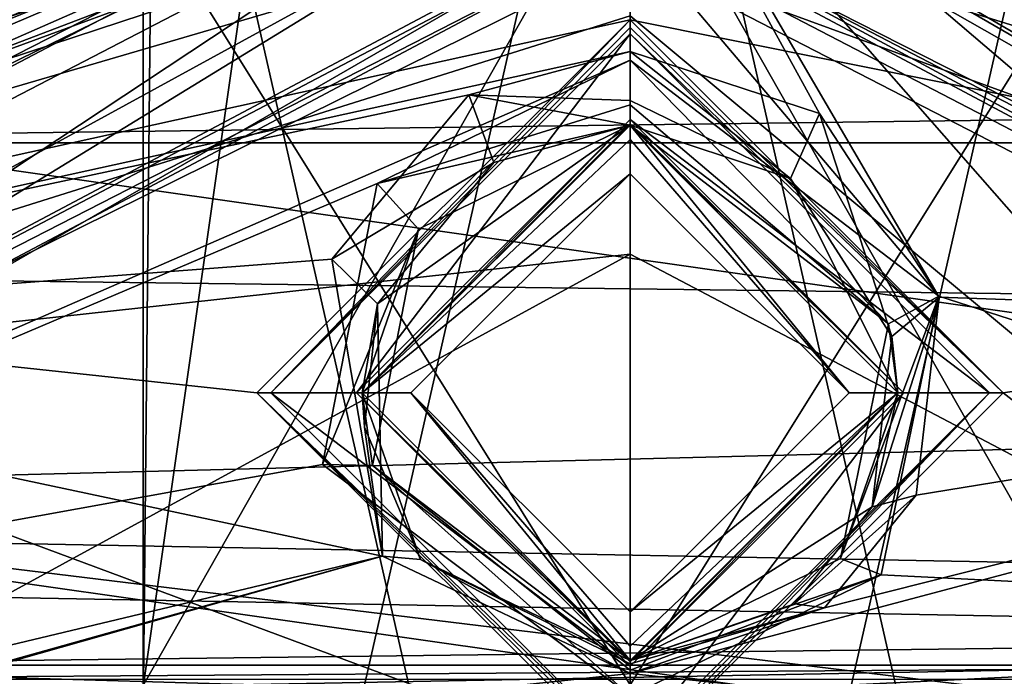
# Model space of a CAD drawing. Extents: x -200 to 200, y -703 to 625.
# Tile 554 of 656: x -103.13 to -98.08, y 540.79 to 544.17. Entities that reach past the tile are written whole.
import ezdxf

# ---------------------------------------------------------------- set-up
doc = ezdxf.new("R2010")
doc.units = 0
doc.header["$LTSCALE"] = 159.143519
for name, color, linetype in [('1703', 7, 'CONTINUOUS'), ('1704', 7, 'CONTINUOUS'), ('1705', 7, 'CONTINUOUS'), ('1706', 7, 'CONTINUOUS'), ('1707', 7, 'CONTINUOUS'), ('1708', 7, 'CONTINUOUS'), ('328', 7, 'CONTINUOUS'), ('332', 7, 'CONTINUOUS'), ('3486', 7, 'CONTINUOUS'), ('3487', 7, 'CONTINUOUS'), ('3488', 7, 'CONTINUOUS'), ('3502', 7, 'CONTINUOUS'), ('3503', 7, 'CONTINUOUS'), ('3505', 7, 'CONTINUOUS'), ('3542', 7, 'CONTINUOUS'), ('3543', 7, 'CONTINUOUS'), ('3672', 7, 'CONTINUOUS'), ('3695', 7, 'CONTINUOUS'), ('3696', 7, 'CONTINUOUS'), ('4240', 7, 'CONTINUOUS'), ('4242', 7, 'CONTINUOUS'), ('4243', 7, 'CONTINUOUS'), ('4245', 7, 'CONTINUOUS'), ('4256', 7, 'CONTINUOUS'), ('4257', 7, 'CONTINUOUS'), ('4260', 7, 'CONTINUOUS'), ('4261', 7, 'CONTINUOUS'), ('4264', 7, 'CONTINUOUS'), ('4265', 7, 'CONTINUOUS'), ('4270', 7, 'CONTINUOUS'), ('4271', 7, 'CONTINUOUS'), ('4272', 7, 'CONTINUOUS'), ('4273', 7, 'CONTINUOUS'), ('4274', 7, 'CONTINUOUS'), ('4275', 7, 'CONTINUOUS'), ('4276', 7, 'CONTINUOUS'), ('4277', 7, 'CONTINUOUS'), ('4505', 7, 'CONTINUOUS'), ('4506', 7, 'CONTINUOUS'), ('4507', 7, 'CONTINUOUS'), ('4508', 7, 'CONTINUOUS'), ('4509', 7, 'CONTINUOUS'), ('4510', 7, 'CONTINUOUS'), ('4511', 7, 'CONTINUOUS'), ('4515', 7, 'CONTINUOUS'), ('4516', 7, 'CONTINUOUS'), ('4517', 7, 'CONTINUOUS'), ('4520', 7, 'CONTINUOUS'), ('4521', 7, 'CONTINUOUS'), ('4524', 7, 'CONTINUOUS'), ('4525', 7, 'CONTINUOUS'), ('4526', 7, 'CONTINUOUS'), ('4527', 7, 'CONTINUOUS'), ('4528', 7, 'CONTINUOUS'), ('4529', 7, 'CONTINUOUS'), ('4530', 7, 'CONTINUOUS'), ('4531', 7, 'CONTINUOUS'), ('740', 7, 'CONTINUOUS'), ('821', 7, 'CONTINUOUS'), ('822', 7, 'CONTINUOUS'), ('825', 7, 'CONTINUOUS'), ('826', 7, 'CONTINUOUS'), ('843', 7, 'CONTINUOUS'), ('844', 7, 'CONTINUOUS')]:
    doc.layers.add(name, color=color, linetype=linetype)

msp = doc.modelspace()

# ---------------------------------------------------------------- linework, layer by layer
at = {"layer": '1703', "color": 7, "linetype": 'CONTINUOUS'}
for points in [[(-107.0573, 541.9947, 15.65), (-100, 545.6, 15.65), (-106.9812, 541.9296, 15.75), (-107.0573, 541.9947, 15.65)], [(-100, 545.6, 15.65), (-103.0574, 544.8713, 15.75), (-106.9812, 541.9296, 15.75), (-100, 545.6, 15.65)]]:
    msp.add_3dface(points, dxfattribs=at)
at = {"layer": '1704', "color": 7, "linetype": 'CONTINUOUS'}
for points in [[(-96.0094, 540.8619, 68.45), (-100, 542.9634, 68.45), (-104.1233, 540.7108, 68.45), (-96.0094, 540.8619, 68.45)], [(-94.4132, 538.5471, 68.45), (-96.0094, 540.8619, 68.45), (-104.1233, 540.7108, 68.45), (-94.4132, 538.5471, 68.45)]]:
    msp.add_3dface(points, dxfattribs=at)
at = {"layer": '1705', "color": 7, "linetype": 'CONTINUOUS'}
for points in [[(-100, 547.8583, 68.65), (-107.8925, 543.8342, 68.65), (-100, 546.6336, 68.625), (-100, 547.8583, 68.65)], [(-107.8925, 543.8342, 68.65), (-100, 545.4109, 68.55), (-100, 546.6336, 68.625), (-107.8925, 543.8342, 68.65)], [(-100, 545.4109, 68.55), (-107.8925, 543.8342, 68.65), (-105.9789, 542.3068, 68.55), (-100, 545.4109, 68.55)]]:
    msp.add_3dface(points, dxfattribs=at)
at = {"layer": '1706', "color": 7, "linetype": 'CONTINUOUS'}
for points in [[(-100, 547.8583, 68.65), (-100, 546.6336, 68.625), (-94.1878, 542.4966, 68.55), (-100, 547.8583, 68.65)], [(-92.1374, 543.8692, 68.65), (-100, 547.8583, 68.65), (-94.1878, 542.4966, 68.55), (-92.1374, 543.8692, 68.65)], [(-100, 546.6336, 68.625), (-100, 545.4109, 68.55), (-94.1878, 542.4966, 68.55), (-100, 546.6336, 68.625)]]:
    msp.add_3dface(points, dxfattribs=at)
at = {"layer": '1707', "color": 7, "linetype": 'CONTINUOUS'}
for points in [[(-100, 545.4109, 68.55), (-105.9789, 542.3068, 68.55), (-100, 544.1882, 68.475), (-100, 545.4109, 68.55)], [(-105.9789, 542.3068, 68.55), (-100, 542.9634, 68.45), (-100, 544.1882, 68.475), (-105.9789, 542.3068, 68.55)], [(-104.1233, 540.7108, 68.45), (-100, 542.9634, 68.45), (-105.9789, 542.3068, 68.55), (-104.1233, 540.7108, 68.45)]]:
    msp.add_3dface(points, dxfattribs=at)
at = {"layer": '1708', "color": 7, "linetype": 'CONTINUOUS'}
for points in [[(-100, 545.4109, 68.55), (-96.0094, 540.8619, 68.45), (-94.1878, 542.4966, 68.55), (-100, 545.4109, 68.55)], [(-96.0094, 540.8619, 68.45), (-100, 545.4109, 68.55), (-100, 544.1882, 68.475), (-96.0094, 540.8619, 68.45)], [(-100, 542.9634, 68.45), (-96.0094, 540.8619, 68.45), (-100, 544.1882, 68.475), (-100, 542.9634, 68.45)]]:
    msp.add_3dface(points, dxfattribs=at)
at = {"layer": '328', "color": 7, "linetype": 'CONTINUOUS'}
for points in [[(-100, 535.75, 46.15), (-97.5, 546.75, 48.65), (-97.5, 535.75, 48.65), (-100, 535.75, 46.15)], [(-97.5, 546.75, 48.65), (-100, 546.75, 51.15), (-97.5, 535.75, 48.65), (-97.5, 546.75, 48.65)], [(-100, 546.75, 46.15), (-97.5, 546.75, 48.65), (-100, 535.75, 46.15), (-100, 546.75, 46.15)], [(-97.5, 535.75, 48.65), (-100, 546.75, 51.15), (-100, 535.75, 51.15), (-97.5, 535.75, 48.65)]]:
    msp.add_3dface(points, dxfattribs=at)
at = {"layer": '332', "color": 7, "linetype": 'CONTINUOUS'}
for points in [[(-100, 535.75, 51.15), (-100, 546.75, 51.15), (-102.5, 546.75, 48.65), (-100, 535.75, 51.15)], [(-100, 546.75, 46.15), (-100, 535.75, 46.15), (-102.5, 535.75, 48.65), (-100, 546.75, 46.15)], [(-102.5, 546.75, 48.65), (-100, 546.75, 46.15), (-102.5, 535.75, 48.65), (-102.5, 546.75, 48.65)], [(-100, 535.75, 51.15), (-102.5, 546.75, 48.65), (-102.5, 535.75, 48.65), (-100, 535.75, 51.15)]]:
    msp.add_3dface(points, dxfattribs=at)
at = {"layer": '3486', "color": 7, "linetype": 'CONTINUOUS'}
for points in [[(-100, 545.15, 58.15), (-107.0839, 541.2706, 58.15), (-92.7065, 541.0031, 58.15), (-100, 545.15, 58.15)], [(-107.0839, 541.2706, 58.15), (-105.1, 540.85, 58.15), (-92.7065, 541.0031, 58.15), (-107.0839, 541.2706, 58.15)], [(-105.1, 540.85, 58.15), (-94.9, 540.85, 58.15), (-92.7065, 541.0031, 58.15), (-105.1, 540.85, 58.15)]]:
    msp.add_3dface(points, dxfattribs=at)
at = {"layer": '3487', "color": 7, "linetype": 'CONTINUOUS'}
msp.add_3dface([(-100, 545.25, 11.2932), (-96.2098, 544.2443, 58.05), (-95.487, 543.806, 10.3735), (-100, 545.25, 11.2932)], dxfattribs=at)
at = {"layer": '3488', "color": 7, "linetype": 'CONTINUOUS'}
for points in [[(-100, 545.25, 46.05), (-100, 545.25, 11.2932), (-104.6956, 543.6811, 10.2868), (-100, 545.25, 46.05)], [(-100, 545.25, 46.05), (-104.6956, 543.6811, 10.2868), (-102.5906, 544.7874, 48.1793), (-100, 545.25, 46.05)], [(-104.6956, 543.6811, 10.2868), (-103.7783, 544.2507, 58.05), (-102.5906, 544.7874, 48.1793), (-104.6956, 543.6811, 10.2868)]]:
    msp.add_3dface(points, dxfattribs=at)
at = {"layer": '3502', "color": 7, "linetype": 'CONTINUOUS'}
for points in [[(-100, 545.15, 51.15), (-102.4998, 540.75, 48.65), (-101.9099, 544.8757, 50.2631), (-100, 545.15, 51.15)], [(-100, 540.75, 51.15), (-102.4998, 540.75, 48.65), (-100, 545.15, 51.15), (-100, 540.75, 51.15)], [(-102.4591, 544.693, 48.1994), (-100, 540.75, 46.15), (-100, 545.15, 46.15), (-102.4591, 544.693, 48.1994)], [(-101.9099, 544.8757, 50.2631), (-102.4998, 540.75, 48.65), (-102.4591, 544.693, 48.1994), (-101.9099, 544.8757, 50.2631)], [(-102.4998, 540.75, 48.65), (-100, 540.75, 46.15), (-102.4591, 544.693, 48.1994), (-102.4998, 540.75, 48.65)]]:
    msp.add_3dface(points, dxfattribs=at)
at = {"layer": '3503', "color": 7, "linetype": 'CONTINUOUS'}
for points in [[(-100, 545.15, 46.15), (-97.5002, 540.75, 48.65), (-98.1022, 544.8792, 47.0227), (-100, 545.15, 46.15)], [(-100, 540.75, 51.15), (-100, 545.15, 51.15), (-97.5377, 544.6918, 49.0824), (-100, 540.75, 51.15)], [(-100, 545.15, 46.15), (-100, 540.75, 46.15), (-97.5002, 540.75, 48.65), (-100, 545.15, 46.15)], [(-98.1022, 544.8792, 47.0227), (-97.5002, 540.75, 48.65), (-97.5377, 544.6918, 49.0824), (-98.1022, 544.8792, 47.0227)], [(-97.5002, 540.75, 48.65), (-100, 540.75, 51.15), (-97.5377, 544.6918, 49.0824), (-97.5002, 540.75, 48.65)]]:
    msp.add_3dface(points, dxfattribs=at)
at = {"layer": '3505', "color": 7, "linetype": 'CONTINUOUS'}
for points in [[(-100, 545.0179, 10.871), (-95.7647, 543.6824, 9.9677), (-104.4044, 543.5688, 9.8856), (-100, 545.0179, 10.871)], [(-95.7647, 543.6824, 9.9677), (-93.8539, 542.0668, 8.7108), (-104.4044, 543.5688, 9.8856), (-95.7647, 543.6824, 9.9677)], [(-104.4044, 543.5688, 9.8856), (-93.8539, 542.0668, 8.7108), (-106.4409, 541.7444, 8.4358), (-104.4044, 543.5688, 9.8856)], [(-93.8539, 542.0668, 8.7108), (-92.2564, 540.0153, 6.8018), (-106.4409, 541.7444, 8.4358), (-93.8539, 542.0668, 8.7108)], [(-106.4409, 541.7444, 8.4358), (-92.2564, 540.0153, 6.8018), (-94.2916, 540.0153, 6.8018), (-106.4409, 541.7444, 8.4358)], [(-105.7084, 540.0153, 6.8018), (-106.4409, 541.7444, 8.4358), (-94.2916, 540.0153, 6.8018), (-105.7084, 540.0153, 6.8018)]]:
    msp.add_3dface(points, dxfattribs=at)
at = {"layer": '3542', "color": 7, "linetype": 'CONTINUOUS'}
for points in [[(-104.6956, 543.6811, 10.2868), (-100, 545.25, 11.2932), (-104.4044, 543.5688, 9.8856), (-104.6956, 543.6811, 10.2868)], [(-104.4044, 543.5688, 9.8856), (-100, 545.25, 11.2932), (-100, 545.1881, 11.0523), (-104.4044, 543.5688, 9.8856)], [(-100, 545.0179, 10.871), (-104.4044, 543.5688, 9.8856), (-100, 545.1881, 11.0523), (-100, 545.0179, 10.871)]]:
    msp.add_3dface(points, dxfattribs=at)
at = {"layer": '3543', "color": 7, "linetype": 'CONTINUOUS'}
for points in [[(-100, 545.25, 11.2932), (-95.487, 543.806, 10.3735), (-100, 545.1881, 11.0523), (-100, 545.25, 11.2932)], [(-95.487, 543.806, 10.3735), (-100, 545.0179, 10.871), (-100, 545.1881, 11.0523), (-95.487, 543.806, 10.3735)], [(-95.487, 543.806, 10.3735), (-95.7647, 543.6824, 9.9677), (-100, 545.0179, 10.871), (-95.487, 543.806, 10.3735)]]:
    msp.add_3dface(points, dxfattribs=at)
at = {"layer": '3672', "color": 7, "linetype": 'CONTINUOUS'}
for points in [[(-94.9, 540.85, 58.15), (-105.1, 540.85, 58.15), (-105.0293, 540.7793, 58.1207), (-94.9, 540.85, 58.15)], [(-94.9707, 540.7793, 58.1207), (-94.9, 540.85, 58.15), (-105.0293, 540.7793, 58.1207), (-94.9707, 540.7793, 58.1207)]]:
    msp.add_3dface(points, dxfattribs=at)
at = {"layer": '3695', "color": 7, "linetype": 'CONTINUOUS'}
msp.add_3dface([(-107.0839, 541.2706, 58.15), (-100, 545.15, 58.15), (-103.7783, 544.2507, 58.05), (-107.0839, 541.2706, 58.15)], dxfattribs=at)
at = {"layer": '3696', "color": 7, "linetype": 'CONTINUOUS'}
for points in [[(-92.7065, 541.0031, 58.15), (-100, 545.25, 58.05), (-100, 545.2207, 58.1207), (-92.7065, 541.0031, 58.15)], [(-92.7065, 541.0031, 58.15), (-96.2098, 544.2443, 58.05), (-100, 545.25, 58.05), (-92.7065, 541.0031, 58.15)], [(-100, 545.15, 58.15), (-92.7065, 541.0031, 58.15), (-100, 545.2207, 58.1207), (-100, 545.15, 58.15)]]:
    msp.add_3dface(points, dxfattribs=at)
at = {"layer": '4240', "color": 7, "linetype": 'CONTINUOUS'}
for points in [[(-106.4706, 542.7402, -13.35), (-100, 545.5, -13.35), (-100, 544.1664, -13.35), (-106.4706, 542.7402, -13.35)], [(-100, 545.5, -13.35), (-93.7107, 542.9052, -13.35), (-100, 544.1664, -13.35), (-100, 545.5, -13.35)], [(-106.4706, 542.7402, -13.35), (-100, 544.1664, -13.35), (-101.9164, 542.2504, -13.35), (-106.4706, 542.7402, -13.35)], [(-100, 544.1664, -13.35), (-93.7107, 542.9052, -13.35), (-98.0836, 542.2496, -13.35), (-100, 544.1664, -13.35)], [(-93.7107, 542.9052, -13.35), (-88.9558, 535.1372, -13.35), (-98.0836, 542.2496, -13.35), (-93.7107, 542.9052, -13.35)], [(-110.922, 535.5058, -13.35), (-106.4706, 542.7402, -13.35), (-100, 540.3336, -13.35), (-110.922, 535.5058, -13.35)], [(-100, 540.3336, -13.35), (-106.4706, 542.7402, -13.35), (-101.9164, 542.2504, -13.35), (-100, 540.3336, -13.35)], [(-98.0836, 542.2496, -13.35), (-88.9558, 535.1372, -13.35), (-100, 540.3336, -13.35), (-98.0836, 542.2496, -13.35)]]:
    msp.add_3dface(points, dxfattribs=at)
at = {"layer": '4242', "color": 7, "linetype": 'CONTINUOUS'}
for points in [[(-100, 545.75, -10.9212), (-106.6406, 542.9235, -13.1), (-106.9086, 542.6677, -9.1444), (-100, 545.75, -10.9212)], [(-100, 545.75, -13.1), (-106.6406, 542.9235, -13.1), (-100, 545.75, -10.9212), (-100, 545.75, -13.1)]]:
    msp.add_3dface(points, dxfattribs=at)
at = {"layer": '4243', "color": 7, "linetype": 'CONTINUOUS'}
for points in [[(-93.5442, 543.0917, -13.1), (-100, 545.75, -13.1), (-93.1234, 542.699, -9.1675), (-93.5442, 543.0917, -13.1)], [(-100, 545.75, -13.1), (-100, 545.75, -10.9212), (-93.1234, 542.699, -9.1675), (-100, 545.75, -13.1)]]:
    msp.add_3dface(points, dxfattribs=at)
at = {"layer": '4245', "color": 7, "linetype": 'CONTINUOUS'}
for points in [[(-100, 545.4597, -10.4673), (-106.6276, 542.5491, -8.6967), (-100, 544.0041, -9.6953), (-100, 545.4597, -10.4673)], [(-99.0268, 543.6857, -9.4978), (-100, 545.4597, -10.4673), (-100, 544.0041, -9.6953), (-99.0268, 543.6857, -9.4978)], [(-98.4114, 542.7423, -8.8442), (-100, 545.4597, -10.4673), (-99.0268, 543.6857, -9.4978), (-98.4114, 542.7423, -8.8442)], [(-93.3872, 542.5633, -8.7077), (-100, 545.4597, -10.4673), (-98.4114, 542.7423, -8.8442), (-93.3872, 542.5633, -8.7077)], [(-100, 544.0041, -9.6953), (-106.6276, 542.5491, -8.6967), (-100.8275, 543.7814, -9.5583), (-100, 544.0041, -9.6953)], [(-100.8275, 543.7814, -9.5583), (-106.6276, 542.5491, -8.6967), (-101.5324, 542.9376, -8.9885), (-100.8275, 543.7814, -9.5583)], [(-101.5324, 542.9376, -8.9885), (-106.6276, 542.5491, -8.6967), (-101.2713, 541.4105, -7.7171), (-101.5324, 542.9376, -8.9885)], [(-98.5301, 541.7243, -8.0073), (-93.3872, 542.5633, -8.7077), (-98.4114, 542.7423, -8.8442), (-98.5301, 541.7243, -8.0073)], [(-100, 540.8074, -7.1096), (-93.3872, 542.5633, -8.7077), (-99.0015, 541.1447, -7.4579), (-100, 540.8074, -7.1096)], [(-94.5479, 540.2257, -6.4516), (-93.3872, 542.5633, -8.7077), (-100, 540.8074, -7.1096), (-94.5479, 540.2257, -6.4516)], [(-99.0015, 541.1447, -7.4579), (-93.3872, 542.5633, -8.7077), (-98.5301, 541.7243, -8.0073), (-99.0015, 541.1447, -7.4579)], [(-106.6276, 542.5491, -8.6967), (-108.9874, 539.5661, -5.5994), (-101.2713, 541.4105, -7.7171), (-106.6276, 542.5491, -8.6967)], [(-108.9874, 539.5661, -5.5994), (-105.5688, 540.2058, -6.4277), (-101.2713, 541.4105, -7.7171), (-108.9874, 539.5661, -5.5994)], [(-105.5688, 540.2058, -6.4277), (-105.4521, 540.2257, -6.4516), (-101.2713, 541.4105, -7.7171), (-105.5688, 540.2058, -6.4277)], [(-105.4521, 540.2257, -6.4516), (-100, 540.8074, -7.1096), (-101.2713, 541.4105, -7.7171), (-105.4521, 540.2257, -6.4516)], [(-105.4521, 540.2257, -6.4516), (-94.5479, 540.2257, -6.4516), (-100, 540.8074, -7.1096), (-105.4521, 540.2257, -6.4516)]]:
    msp.add_3dface(points, dxfattribs=at)
at = {"layer": '4256', "color": 7, "linetype": 'CONTINUOUS'}
for points in [[(-99.1765, 543.3511, -9.7086), (-100, 543.625, -9.9094), (-98.625, 542.25, -12.8086), (-99.1765, 543.3511, -9.7086)], [(-100, 543.625, -9.9094), (-100, 543.625, -12.8086), (-98.625, 542.25, -12.8086), (-100, 543.625, -9.9094)], [(-98.6558, 542.5395, -9.0441), (-99.1765, 543.3511, -9.7086), (-98.625, 542.25, -12.8086), (-98.6558, 542.5395, -9.0441)], [(-98.7562, 541.6638, -8.1932), (-98.6558, 542.5395, -9.0441), (-98.625, 542.25, -12.8086), (-98.7562, 541.6638, -8.1932)], [(-100, 540.875, -12.8086), (-98.7562, 541.6638, -8.1932), (-98.625, 542.25, -12.8086), (-100, 540.875, -12.8086)], [(-99.1551, 541.1652, -7.6347), (-98.7562, 541.6638, -8.1932), (-100, 540.875, -12.8086), (-99.1551, 541.1652, -7.6347)], [(-100, 540.875, -7.2806), (-99.1551, 541.1652, -7.6347), (-100, 540.875, -12.8086), (-100, 540.875, -7.2806)]]:
    msp.add_3dface(points, dxfattribs=at)
at = {"layer": '4257', "color": 7, "linetype": 'CONTINUOUS'}
for points in [[(-100, 543.625, -12.8086), (-101.2966, 542.7076, -9.1908), (-101.375, 542.25, -12.8086), (-100, 543.625, -12.8086)], [(-101.2966, 542.7076, -9.1908), (-100, 543.625, -12.8086), (-100.7002, 543.4334, -9.7701), (-101.2966, 542.7076, -9.1908)], [(-100, 543.625, -12.8086), (-100, 543.625, -9.9094), (-100.7002, 543.4334, -9.7701), (-100, 543.625, -12.8086)], [(-101.2966, 542.7076, -9.1908), (-101.3636, 542.073, -8.6099), (-101.375, 542.25, -12.8086), (-101.2966, 542.7076, -9.1908)], [(-101.0757, 541.3936, -7.8982), (-100, 540.875, -7.2806), (-101.375, 542.25, -12.8086), (-101.0757, 541.3936, -7.8982)], [(-100, 540.875, -7.2806), (-100, 540.875, -12.8086), (-101.375, 542.25, -12.8086), (-100, 540.875, -7.2806)], [(-101.3636, 542.073, -8.6099), (-101.0757, 541.3936, -7.8982), (-101.375, 542.25, -12.8086), (-101.3636, 542.073, -8.6099)]]:
    msp.add_3dface(points, dxfattribs=at)
at = {"layer": '4260', "color": 7, "linetype": 'CONTINUOUS'}
for points in [[(-93.3872, 542.5633, -8.7077), (-100, 545.75, -10.9212), (-100, 545.6712, -10.6518), (-93.3872, 542.5633, -8.7077)], [(-93.1234, 542.699, -9.1675), (-100, 545.75, -10.9212), (-93.3872, 542.5633, -8.7077), (-93.1234, 542.699, -9.1675)], [(-100, 545.4597, -10.4673), (-93.3872, 542.5633, -8.7077), (-100, 545.6712, -10.6518), (-100, 545.4597, -10.4673)]]:
    msp.add_3dface(points, dxfattribs=at)
at = {"layer": '4261', "color": 7, "linetype": 'CONTINUOUS'}
for points in [[(-100, 545.75, -10.9212), (-106.9086, 542.6677, -9.1444), (-100, 545.6712, -10.6518), (-100, 545.75, -10.9212)], [(-106.9086, 542.6677, -9.1444), (-100, 545.4597, -10.4673), (-100, 545.6712, -10.6518), (-106.9086, 542.6677, -9.1444)], [(-106.9086, 542.6677, -9.1444), (-106.6276, 542.5491, -8.6967), (-100, 545.4597, -10.4673), (-106.9086, 542.6677, -9.1444)]]:
    msp.add_3dface(points, dxfattribs=at)
at = {"layer": '4264', "color": 7, "linetype": 'CONTINUOUS'}
for points in [[(-100, 544.0957, -13.3207), (-101.4043, 542.25, -12.8793), (-101.8457, 542.25, -13.3207), (-100, 544.0957, -13.3207)], [(-100, 544.0957, -13.3207), (-100, 543.6543, -12.8793), (-101.4043, 542.25, -12.8793), (-100, 544.0957, -13.3207)], [(-101.4043, 542.25, -12.8793), (-100, 540.8457, -12.8793), (-101.8457, 542.25, -13.3207), (-101.4043, 542.25, -12.8793)], [(-100, 540.8457, -12.8793), (-100, 540.4043, -13.3207), (-101.8457, 542.25, -13.3207), (-100, 540.8457, -12.8793)]]:
    msp.add_3dface(points, dxfattribs=at)
at = {"layer": '4265', "color": 7, "linetype": 'CONTINUOUS'}
for points in [[(-98.1543, 542.25, -13.3207), (-100, 543.6543, -12.8793), (-100, 544.0957, -13.3207), (-98.1543, 542.25, -13.3207)], [(-98.5957, 542.25, -12.8793), (-100, 543.6543, -12.8793), (-98.1543, 542.25, -13.3207), (-98.5957, 542.25, -12.8793)], [(-100, 540.4043, -13.3207), (-98.5957, 542.25, -12.8793), (-98.1543, 542.25, -13.3207), (-100, 540.4043, -13.3207)], [(-100, 540.8457, -12.8793), (-98.5957, 542.25, -12.8793), (-100, 540.4043, -13.3207), (-100, 540.8457, -12.8793)]]:
    msp.add_3dface(points, dxfattribs=at)
at = {"layer": '4270', "color": 7, "linetype": 'CONTINUOUS'}
for points in [[(-99.1765, 543.3511, -9.7086), (-100, 544.0041, -9.6953), (-100, 543.7521, -9.6917), (-99.1765, 543.3511, -9.7086)], [(-99.0268, 543.6857, -9.4978), (-100, 544.0041, -9.6953), (-99.1765, 543.3511, -9.7086), (-99.0268, 543.6857, -9.4978)], [(-100, 543.625, -9.9094), (-99.1765, 543.3511, -9.7086), (-100, 543.7521, -9.6917), (-100, 543.625, -9.9094)], [(-99.0268, 543.6857, -9.4978), (-99.1765, 543.3511, -9.7086), (-98.6558, 542.5395, -9.0441), (-99.0268, 543.6857, -9.4978)], [(-98.4114, 542.7423, -8.8442), (-99.0268, 543.6857, -9.4978), (-98.6558, 542.5395, -9.0441), (-98.4114, 542.7423, -8.8442)], [(-98.4114, 542.7423, -8.8442), (-98.6558, 542.5395, -9.0441), (-98.7562, 541.6638, -8.1932), (-98.4114, 542.7423, -8.8442)], [(-98.5301, 541.7243, -8.0073), (-98.4114, 542.7423, -8.8442), (-98.7562, 541.6638, -8.1932), (-98.5301, 541.7243, -8.0073)], [(-98.5301, 541.7243, -8.0073), (-98.7562, 541.6638, -8.1932), (-99.1551, 541.1652, -7.6347), (-98.5301, 541.7243, -8.0073)], [(-99.0015, 541.1447, -7.4579), (-98.5301, 541.7243, -8.0073), (-99.1551, 541.1652, -7.6347), (-99.0015, 541.1447, -7.4579)], [(-99.0015, 541.1447, -7.4579), (-99.1551, 541.1652, -7.6347), (-100, 540.875, -7.2806), (-99.0015, 541.1447, -7.4579)], [(-100, 540.8074, -7.1096), (-99.0015, 541.1447, -7.4579), (-100, 540.8575, -7.1886), (-100, 540.8074, -7.1096)], [(-99.0015, 541.1447, -7.4579), (-100, 540.875, -7.2806), (-100, 540.8575, -7.1886), (-99.0015, 541.1447, -7.4579)]]:
    msp.add_3dface(points, dxfattribs=at)
at = {"layer": '4271', "color": 7, "linetype": 'CONTINUOUS'}
for points in [[(-100, 544.0041, -9.6953), (-100.8275, 543.7814, -9.5583), (-100, 543.7521, -9.6917), (-100, 544.0041, -9.6953)], [(-100.8275, 543.7814, -9.5583), (-101.5324, 542.9376, -8.9885), (-100.7002, 543.4334, -9.7701), (-100.8275, 543.7814, -9.5583)], [(-100, 543.625, -9.9094), (-100.8275, 543.7814, -9.5583), (-100.7002, 543.4334, -9.7701), (-100, 543.625, -9.9094)], [(-100.8275, 543.7814, -9.5583), (-100, 543.625, -9.9094), (-100, 543.7521, -9.6917), (-100.8275, 543.7814, -9.5583)], [(-101.5324, 542.9376, -8.9885), (-101.2966, 542.7076, -9.1908), (-100.7002, 543.4334, -9.7701), (-101.5324, 542.9376, -8.9885)], [(-101.5324, 542.9376, -8.9885), (-101.2713, 541.4105, -7.7171), (-101.2966, 542.7076, -9.1908), (-101.5324, 542.9376, -8.9885)], [(-101.2713, 541.4105, -7.7171), (-101.3636, 542.073, -8.6099), (-101.2966, 542.7076, -9.1908), (-101.2713, 541.4105, -7.7171)], [(-101.2713, 541.4105, -7.7171), (-101.0757, 541.3936, -7.8982), (-101.3636, 542.073, -8.6099), (-101.2713, 541.4105, -7.7171)], [(-101.2713, 541.4105, -7.7171), (-100, 540.8074, -7.1096), (-101.0757, 541.3936, -7.8982), (-101.2713, 541.4105, -7.7171)], [(-101.0757, 541.3936, -7.8982), (-100, 540.8074, -7.1096), (-100, 540.8575, -7.1886), (-101.0757, 541.3936, -7.8982)], [(-100, 540.875, -7.2806), (-101.0757, 541.3936, -7.8982), (-100, 540.8575, -7.1886), (-100, 540.875, -7.2806)]]:
    msp.add_3dface(points, dxfattribs=at)
at = {"layer": '4272', "color": 7, "linetype": 'CONTINUOUS'}
for points in [[(-100, 545.75, -13.1), (-93.5442, 543.0917, -13.1), (-100, 545.6768, -13.2768), (-100, 545.75, -13.1)], [(-93.5442, 543.0917, -13.1), (-100, 545.5, -13.35), (-100, 545.6768, -13.2768), (-93.5442, 543.0917, -13.1)], [(-93.7107, 542.9052, -13.35), (-100, 545.5, -13.35), (-93.5442, 543.0917, -13.1), (-93.7107, 542.9052, -13.35)]]:
    msp.add_3dface(points, dxfattribs=at)
at = {"layer": '4273', "color": 7, "linetype": 'CONTINUOUS'}
for points in [[(-106.4706, 542.7402, -13.35), (-106.6406, 542.9235, -13.1), (-100, 545.75, -13.1), (-106.4706, 542.7402, -13.35)], [(-106.4706, 542.7402, -13.35), (-100, 545.75, -13.1), (-100, 545.6768, -13.2768), (-106.4706, 542.7402, -13.35)], [(-100, 545.5, -13.35), (-106.4706, 542.7402, -13.35), (-100, 545.6768, -13.2768), (-100, 545.5, -13.35)]]:
    msp.add_3dface(points, dxfattribs=at)
at = {"layer": '4274', "color": 7, "linetype": 'CONTINUOUS'}
for points in [[(-100, 543.6543, -12.8793), (-98.5957, 542.25, -12.8793), (-100, 543.6326, -12.8468), (-100, 543.6543, -12.8793)], [(-98.5957, 542.25, -12.8793), (-100, 543.625, -12.8086), (-100, 543.6326, -12.8468), (-98.5957, 542.25, -12.8793)], [(-98.625, 542.25, -12.8086), (-100, 543.625, -12.8086), (-98.5957, 542.25, -12.8793), (-98.625, 542.25, -12.8086)], [(-100, 540.875, -12.8086), (-98.625, 542.25, -12.8086), (-100, 540.8674, -12.8468), (-100, 540.875, -12.8086)], [(-98.625, 542.25, -12.8086), (-98.5957, 542.25, -12.8793), (-100, 540.8457, -12.8793), (-98.625, 542.25, -12.8086)], [(-98.625, 542.25, -12.8086), (-100, 540.8457, -12.8793), (-100, 540.8674, -12.8468), (-98.625, 542.25, -12.8086)]]:
    msp.add_3dface(points, dxfattribs=at)
at = {"layer": '4275', "color": 7, "linetype": 'CONTINUOUS'}
for points in [[(-100, 543.6543, -12.8793), (-101.375, 542.25, -12.8086), (-101.4043, 542.25, -12.8793), (-100, 543.6543, -12.8793)], [(-101.375, 542.25, -12.8086), (-100, 543.6543, -12.8793), (-100, 543.6326, -12.8468), (-101.375, 542.25, -12.8086)], [(-100, 543.625, -12.8086), (-101.375, 542.25, -12.8086), (-100, 543.6326, -12.8468), (-100, 543.625, -12.8086)], [(-100, 540.8457, -12.8793), (-101.4043, 542.25, -12.8793), (-100, 540.8674, -12.8468), (-100, 540.8457, -12.8793)], [(-101.4043, 542.25, -12.8793), (-100, 540.875, -12.8086), (-100, 540.8674, -12.8468), (-101.4043, 542.25, -12.8793)], [(-101.375, 542.25, -12.8086), (-100, 540.875, -12.8086), (-101.4043, 542.25, -12.8793), (-101.375, 542.25, -12.8086)]]:
    msp.add_3dface(points, dxfattribs=at)
at = {"layer": '4276', "color": 7, "linetype": 'CONTINUOUS'}
for points in [[(-100, 544.1664, -13.35), (-98.0836, 542.2496, -13.35), (-100, 544.1282, -13.3424), (-100, 544.1664, -13.35)], [(-98.0836, 542.2496, -13.35), (-100, 544.0957, -13.3207), (-100, 544.1282, -13.3424), (-98.0836, 542.2496, -13.35)], [(-98.0836, 542.2496, -13.35), (-98.1543, 542.25, -13.3207), (-100, 544.0957, -13.3207), (-98.0836, 542.2496, -13.35)], [(-98.1543, 542.25, -13.3207), (-100, 540.3336, -13.35), (-100, 540.3718, -13.3424), (-98.1543, 542.25, -13.3207)], [(-100, 540.4043, -13.3207), (-98.1543, 542.25, -13.3207), (-100, 540.3718, -13.3424), (-100, 540.4043, -13.3207)], [(-98.0836, 542.2496, -13.35), (-100, 540.3336, -13.35), (-98.1543, 542.25, -13.3207), (-98.0836, 542.2496, -13.35)]]:
    msp.add_3dface(points, dxfattribs=at)
at = {"layer": '4277', "color": 7, "linetype": 'CONTINUOUS'}
for points in [[(-101.9164, 542.2504, -13.35), (-100, 544.1664, -13.35), (-101.8457, 542.25, -13.3207), (-101.9164, 542.2504, -13.35)], [(-101.8457, 542.25, -13.3207), (-100, 544.1664, -13.35), (-100, 544.1282, -13.3424), (-101.8457, 542.25, -13.3207)], [(-100, 544.0957, -13.3207), (-101.8457, 542.25, -13.3207), (-100, 544.1282, -13.3424), (-100, 544.0957, -13.3207)], [(-100, 540.3336, -13.35), (-101.9164, 542.2504, -13.35), (-100, 540.3718, -13.3424), (-100, 540.3336, -13.35)], [(-100, 540.4043, -13.3207), (-101.9164, 542.2504, -13.35), (-101.8457, 542.25, -13.3207), (-100, 540.4043, -13.3207)], [(-101.9164, 542.2504, -13.35), (-100, 540.4043, -13.3207), (-100, 540.3718, -13.3424), (-101.9164, 542.2504, -13.35)]]:
    msp.add_3dface(points, dxfattribs=at)
at = {"layer": '4505', "color": 7, "linetype": 'CONTINUOUS'}
for points in [[(-100, 544.75, -13.35), (-100, 545.5, -13.35), (-106.2882, 542.9062, -13.35), (-100, 544.75, -13.35)], [(-100, 545.5, -13.35), (-100, 544.75, -13.35), (-93.5305, 542.7412, -13.35), (-100, 545.5, -13.35)], [(-107.5839, 540.3726, -13.35), (-100, 544.75, -13.35), (-106.2882, 542.9062, -13.35), (-107.5839, 540.3726, -13.35)], [(-100, 544.75, -13.35), (-93.1375, 541.2593, -13.35), (-93.5305, 542.7412, -13.35), (-100, 544.75, -13.35)]]:
    msp.add_3dface(points, dxfattribs=at)
at = {"layer": '4506', "color": 7, "linetype": 'CONTINUOUS'}
msp.add_3dface([(-106.4546, 543.0928, -13.6), (-100, 545.75, -13.6), (-104.9836, 544.2161, -14.224), (-106.4546, 543.0928, -13.6)], dxfattribs=at)
at = {"layer": '4507', "color": 7, "linetype": 'CONTINUOUS'}
for points in [[(-100, 545.75, -14.1792), (-93.3605, 542.9245, -13.6), (-94.9636, 544.1819, -14.2249), (-100, 545.75, -14.1792)], [(-100, 545.75, -14.1792), (-100, 545.75, -13.6), (-93.3605, 542.9245, -13.6), (-100, 545.75, -14.1792)]]:
    msp.add_3dface(points, dxfattribs=at)
at = {"layer": '4508', "color": 7, "linetype": 'CONTINUOUS'}
for points in [[(-105.7366, 543.4943, -14.4692), (-100, 545.5905, -14.4123), (-100, 533.4898, -17.4641), (-105.7366, 543.4943, -14.4692)], [(-89.3018, 536.4553, -14.5588), (-100, 545.5905, -14.4123), (-94.2114, 543.4536, -14.4701), (-89.3018, 536.4553, -14.5588)], [(-100, 533.4898, -17.4641), (-100, 545.5905, -14.4123), (-89.3018, 536.4553, -14.5588), (-100, 533.4898, -17.4641)], [(-108.3932, 540.7161, -14.5199), (-105.7366, 543.4943, -14.4692), (-100, 533.4898, -17.4641), (-108.3932, 540.7161, -14.5199)]]:
    msp.add_3dface(points, dxfattribs=at)
at = {"layer": '4509', "color": 7, "linetype": 'CONTINUOUS'}
for points in [[(-100, 544.75, -13.35), (-107.5839, 540.3726, -13.35), (-100, 544.75, -13.5246), (-100, 544.75, -13.35)], [(-100, 544.75, -13.5246), (-107.5839, 540.3726, -13.35), (-107.109, 540.9735, -13.6624), (-100, 544.75, -13.5246)]]:
    msp.add_3dface(points, dxfattribs=at)
at = {"layer": '4510', "color": 7, "linetype": 'CONTINUOUS'}
for points in [[(-93.1375, 541.2593, -13.35), (-100, 544.75, -13.35), (-93.0061, 541.11, -13.6586), (-93.1375, 541.2593, -13.35)], [(-100, 544.75, -13.35), (-100, 544.75, -13.5246), (-93.0061, 541.11, -13.6586), (-100, 544.75, -13.35)]]:
    msp.add_3dface(points, dxfattribs=at)
at = {"layer": '4511', "color": 7, "linetype": 'CONTINUOUS'}
for points in [[(-100, 544.62, -13.7119), (-107.013, 540.8985, -13.8465), (-100, 543.9591, -13.9535), (-100, 544.62, -13.7119)], [(-100, 544.62, -13.7119), (-98.4136, 542.7478, -14.3137), (-93.1011, 541.034, -13.8427), (-100, 544.62, -13.7119)], [(-100, 544.62, -13.7119), (-100, 543.9591, -13.9535), (-98.4136, 542.7478, -14.3137), (-100, 544.62, -13.7119)], [(-100, 543.9591, -13.9535), (-107.013, 540.8985, -13.8465), (-101.2981, 543.3261, -14.1378), (-100, 543.9591, -13.9535)], [(-101.2981, 543.3261, -14.1378), (-107.013, 540.8985, -13.8465), (-101.5804, 541.8824, -14.59), (-101.2981, 543.3261, -14.1378)], [(-98.4136, 542.7478, -14.3137), (-98.7098, 541.3155, -14.7795), (-93.1011, 541.034, -13.8427), (-98.4136, 542.7478, -14.3137)], [(-101.5804, 541.8824, -14.59), (-107.013, 540.8985, -13.8465), (-100, 540.6927, -14.9953), (-101.5804, 541.8824, -14.59)], [(-98.7098, 541.3155, -14.7795), (-100, 540.6927, -14.9953), (-93.1011, 541.034, -13.8427), (-98.7098, 541.3155, -14.7795)], [(-93.1011, 541.034, -13.8427), (-100, 540.6927, -14.9953), (-90.0427, 535.65, -13.938), (-93.1011, 541.034, -13.8427)], [(-107.013, 540.8985, -13.8465), (-110.2876, 534.6699, -13.948), (-100, 540.6927, -14.9953), (-107.013, 540.8985, -13.8465)]]:
    msp.add_3dface(points, dxfattribs=at)
at = {"layer": '4515', "color": 7, "linetype": 'CONTINUOUS'}
for points in [[(-100, 541.125, -9.35), (-100, 543.375, -9.35), (-101.125, 542.25, -9.35), (-100, 541.125, -9.35)], [(-98.875, 542.25, -9.35), (-100, 543.375, -9.35), (-100, 541.125, -9.35), (-98.875, 542.25, -9.35)]]:
    msp.add_3dface(points, dxfattribs=at)
at = {"layer": '4516', "color": 7, "linetype": 'CONTINUOUS'}
for points in [[(-101.375, 542.25, -9.6), (-100, 543.625, -9.6), (-101.087, 543.0921, -13.9016), (-101.375, 542.25, -9.6)], [(-101.087, 543.0921, -13.9016), (-100, 543.625, -9.6), (-100, 543.625, -13.718), (-101.087, 543.0921, -13.9016)], [(-101.3233, 541.8766, -14.3517), (-101.375, 542.25, -9.6), (-101.087, 543.0921, -13.9016), (-101.3233, 541.8766, -14.3517)], [(-100, 540.875, -9.6), (-101.375, 542.25, -9.6), (-100, 540.875, -14.7546), (-100, 540.875, -9.6)], [(-100, 540.875, -14.7546), (-101.375, 542.25, -9.6), (-101.3233, 541.8766, -14.3517), (-100, 540.875, -14.7546)]]:
    msp.add_3dface(points, dxfattribs=at)
at = {"layer": '4517', "color": 7, "linetype": 'CONTINUOUS'}
for points in [[(-100, 543.625, -13.718), (-100, 543.625, -9.6), (-98.625, 542.25, -9.6), (-100, 543.625, -13.718)], [(-100, 543.625, -13.718), (-98.625, 542.25, -9.6), (-98.6717, 542.6052, -14.0767), (-100, 543.625, -13.718)], [(-98.6717, 542.6052, -14.0767), (-98.625, 542.25, -9.6), (-98.9197, 541.3994, -14.5401), (-98.6717, 542.6052, -14.0767)], [(-98.625, 542.25, -9.6), (-100, 540.875, -9.6), (-98.9197, 541.3994, -14.5401), (-98.625, 542.25, -9.6)], [(-100, 540.875, -9.6), (-100, 540.875, -14.7546), (-98.9197, 541.3994, -14.5401), (-100, 540.875, -9.6)]]:
    msp.add_3dface(points, dxfattribs=at)
at = {"layer": '4520', "color": 7, "linetype": 'CONTINUOUS'}
for points in [[(-98.4136, 542.7478, -14.3137), (-100, 543.9591, -13.9535), (-98.6717, 542.6052, -14.0767), (-98.4136, 542.7478, -14.3137)], [(-98.6717, 542.6052, -14.0767), (-100, 543.9591, -13.9535), (-100, 543.731, -13.9224), (-98.6717, 542.6052, -14.0767)], [(-100, 543.625, -13.718), (-98.6717, 542.6052, -14.0767), (-100, 543.731, -13.9224), (-100, 543.625, -13.718)], [(-98.7098, 541.3155, -14.7795), (-98.4136, 542.7478, -14.3137), (-98.9197, 541.3994, -14.5401), (-98.7098, 541.3155, -14.7795)], [(-98.4136, 542.7478, -14.3137), (-98.6717, 542.6052, -14.0767), (-98.9197, 541.3994, -14.5401), (-98.4136, 542.7478, -14.3137)], [(-100, 540.875, -14.7546), (-98.7098, 541.3155, -14.7795), (-98.9197, 541.3994, -14.5401), (-100, 540.875, -14.7546)], [(-98.7098, 541.3155, -14.7795), (-100, 540.875, -14.7546), (-100, 540.8243, -14.9056), (-98.7098, 541.3155, -14.7795)], [(-100, 540.6927, -14.9953), (-98.7098, 541.3155, -14.7795), (-100, 540.8243, -14.9056), (-100, 540.6927, -14.9953)]]:
    msp.add_3dface(points, dxfattribs=at)
at = {"layer": '4521', "color": 7, "linetype": 'CONTINUOUS'}
for points in [[(-100, 543.9591, -13.9535), (-101.2981, 543.3261, -14.1378), (-100, 543.731, -13.9224), (-100, 543.9591, -13.9535)], [(-101.2981, 543.3261, -14.1378), (-100, 543.625, -13.718), (-100, 543.731, -13.9224), (-101.2981, 543.3261, -14.1378)], [(-101.2981, 543.3261, -14.1378), (-101.087, 543.0921, -13.9016), (-100, 543.625, -13.718), (-101.2981, 543.3261, -14.1378)], [(-101.2981, 543.3261, -14.1378), (-101.5804, 541.8824, -14.59), (-101.087, 543.0921, -13.9016), (-101.2981, 543.3261, -14.1378)], [(-101.5804, 541.8824, -14.59), (-101.3233, 541.8766, -14.3517), (-101.087, 543.0921, -13.9016), (-101.5804, 541.8824, -14.59)], [(-101.5804, 541.8824, -14.59), (-100, 540.6927, -14.9953), (-101.3233, 541.8766, -14.3517), (-101.5804, 541.8824, -14.59)], [(-100, 540.875, -14.7546), (-101.3233, 541.8766, -14.3517), (-100, 540.8243, -14.9056), (-100, 540.875, -14.7546)], [(-101.3233, 541.8766, -14.3517), (-100, 540.6927, -14.9953), (-100, 540.8243, -14.9056), (-101.3233, 541.8766, -14.3517)]]:
    msp.add_3dface(points, dxfattribs=at)
at = {"layer": '4524', "color": 7, "linetype": 'CONTINUOUS'}
for points in [[(-100, 543.625, -9.6), (-98.875, 542.25, -9.35), (-98.625, 542.25, -9.6), (-100, 543.625, -9.6)], [(-98.875, 542.25, -9.35), (-100, 543.625, -9.6), (-100, 543.5518, -9.4232), (-98.875, 542.25, -9.35)], [(-100, 543.375, -9.35), (-98.875, 542.25, -9.35), (-100, 543.5518, -9.4232), (-100, 543.375, -9.35)], [(-98.875, 542.25, -9.35), (-100, 541.125, -9.35), (-98.625, 542.25, -9.6), (-98.875, 542.25, -9.35)], [(-98.625, 542.25, -9.6), (-100, 541.125, -9.35), (-100, 540.9482, -9.4232), (-98.625, 542.25, -9.6)], [(-100, 540.875, -9.6), (-98.625, 542.25, -9.6), (-100, 540.9482, -9.4232), (-100, 540.875, -9.6)]]:
    msp.add_3dface(points, dxfattribs=at)
at = {"layer": '4525', "color": 7, "linetype": 'CONTINUOUS'}
for points in [[(-100, 543.625, -9.6), (-101.375, 542.25, -9.6), (-100, 543.5518, -9.4232), (-100, 543.625, -9.6)], [(-101.375, 542.25, -9.6), (-100, 543.375, -9.35), (-100, 543.5518, -9.4232), (-101.375, 542.25, -9.6)], [(-101.125, 542.25, -9.35), (-100, 543.375, -9.35), (-101.375, 542.25, -9.6), (-101.125, 542.25, -9.35)], [(-101.125, 542.25, -9.35), (-101.375, 542.25, -9.6), (-100, 540.875, -9.6), (-101.125, 542.25, -9.35)], [(-100, 541.125, -9.35), (-101.125, 542.25, -9.35), (-100, 540.9482, -9.4232), (-100, 541.125, -9.35)], [(-101.125, 542.25, -9.35), (-100, 540.875, -9.6), (-100, 540.9482, -9.4232), (-101.125, 542.25, -9.35)]]:
    msp.add_3dface(points, dxfattribs=at)
at = {"layer": '4526', "color": 7, "linetype": 'CONTINUOUS'}
for points in [[(-100, 545.75, -13.6), (-93.5305, 542.7412, -13.35), (-93.3605, 542.9245, -13.6), (-100, 545.75, -13.6)], [(-93.5305, 542.7412, -13.35), (-100, 545.75, -13.6), (-100, 545.6768, -13.4232), (-93.5305, 542.7412, -13.35)], [(-100, 545.5, -13.35), (-93.5305, 542.7412, -13.35), (-100, 545.6768, -13.4232), (-100, 545.5, -13.35)]]:
    msp.add_3dface(points, dxfattribs=at)
at = {"layer": '4527', "color": 7, "linetype": 'CONTINUOUS'}
for points in [[(-100, 545.75, -13.6), (-106.4546, 543.0928, -13.6), (-100, 545.6768, -13.4232), (-100, 545.75, -13.6)], [(-106.4546, 543.0928, -13.6), (-100, 545.5, -13.35), (-100, 545.6768, -13.4232), (-106.4546, 543.0928, -13.6)], [(-106.2882, 542.9062, -13.35), (-100, 545.5, -13.35), (-106.4546, 543.0928, -13.6), (-106.2882, 542.9062, -13.35)]]:
    msp.add_3dface(points, dxfattribs=at)
at = {"layer": '4528', "color": 7, "linetype": 'CONTINUOUS'}
msp.add_3dface([(-100, 545.5905, -14.4123), (-94.9636, 544.1819, -14.2249), (-94.2114, 543.4536, -14.4701), (-100, 545.5905, -14.4123)], dxfattribs=at)
at = {"layer": '4529', "color": 7, "linetype": 'CONTINUOUS'}
for points in [[(-105.7366, 543.4943, -14.4692), (-100, 545.75, -14.1792), (-100, 545.7063, -14.3204), (-105.7366, 543.4943, -14.4692)], [(-104.9836, 544.2161, -14.224), (-100, 545.75, -14.1792), (-105.7366, 543.4943, -14.4692), (-104.9836, 544.2161, -14.224)], [(-100, 545.5905, -14.4123), (-105.7366, 543.4943, -14.4692), (-100, 545.7063, -14.3204), (-100, 545.5905, -14.4123)]]:
    msp.add_3dface(points, dxfattribs=at)
at = {"layer": '4530', "color": 7, "linetype": 'CONTINUOUS'}
for points in [[(-100, 544.75, -13.5246), (-107.109, 540.9735, -13.6624), (-100, 544.7143, -13.6386), (-100, 544.75, -13.5246)], [(-107.109, 540.9735, -13.6624), (-100, 544.62, -13.7119), (-100, 544.7143, -13.6386), (-107.109, 540.9735, -13.6624)], [(-107.109, 540.9735, -13.6624), (-107.013, 540.8985, -13.8465), (-100, 544.62, -13.7119), (-107.109, 540.9735, -13.6624)]]:
    msp.add_3dface(points, dxfattribs=at)
at = {"layer": '4531', "color": 7, "linetype": 'CONTINUOUS'}
for points in [[(-93.0061, 541.11, -13.6586), (-100, 544.75, -13.5246), (-93.1011, 541.034, -13.8427), (-93.0061, 541.11, -13.6586)], [(-93.1011, 541.034, -13.8427), (-100, 544.75, -13.5246), (-100, 544.7143, -13.6386), (-93.1011, 541.034, -13.8427)], [(-100, 544.62, -13.7119), (-93.1011, 541.034, -13.8427), (-100, 544.7143, -13.6386), (-100, 544.62, -13.7119)]]:
    msp.add_3dface(points, dxfattribs=at)
at = {"layer": '740', "color": 7, "linetype": 'CONTINUOUS'}
for points in [[(160, 543.5344, 8.8992), (160, 550, 11), (-160, 543.5344, 8.8992), (160, 543.5344, 8.8992)], [(-160, 550, -11), (160, 543.5344, -8.8992), (-160, 543.5344, -8.8992), (-160, 550, -11)], [(160, 550, 11), (-160, 550, 11), (-160, 543.5344, 8.8992), (160, 550, 11)], [(160, 550, -11), (160, 543.5344, -8.8992), (-160, 550, -11), (160, 550, -11)], [(160, 539.5384, 3.3992), (160, 543.5344, 8.8992), (-160, 539.5384, 3.3992), (160, 539.5384, 3.3992)], [(160, 539.5384, -3.3992), (-160, 539.5384, -3.3992), (-160, 543.5344, -8.8992), (160, 539.5384, -3.3992)], [(160, 543.5344, -8.8992), (160, 539.5384, -3.3992), (-160, 543.5344, -8.8992), (160, 543.5344, -8.8992)], [(160, 543.5344, 8.8992), (-160, 543.5344, 8.8992), (-160, 539.5384, 3.3992), (160, 543.5344, 8.8992)]]:
    msp.add_3dface(points, dxfattribs=at)
at = {"layer": '821', "color": 7, "linetype": 'CONTINUOUS'}
for points in [[(-100, 547.8583, 68.65), (-107.8221, 545.9647, 68.65), (-107.8925, 543.8342, 68.65), (-100, 547.8583, 68.65)], [(-92.5515, 546.3091, 68.65), (-100, 547.8583, 68.65), (-92.1374, 543.8692, 68.65), (-92.5515, 546.3091, 68.65)]]:
    msp.add_3dface(points, dxfattribs=at)
at = {"layer": '822', "color": 7, "linetype": 'CONTINUOUS'}
msp.add_3dface([(-107.8012, 544.7015, 15.65), (-100, 545.6, 15.65), (-107.0573, 541.9947, 15.65), (-107.8012, 544.7015, 15.65)], dxfattribs=at)
at = {"layer": '825', "color": 7, "linetype": 'CONTINUOUS'}
for points in [[(-105.9976, 541.529, 64.65), (-100, 544.5, 64.65), (-93.7956, 541.2988, 64.65), (-105.9976, 541.529, 64.65)], [(-103.6, 534.5, 64.65), (-105.9976, 541.529, 64.65), (-100.0001, 538.1, 64.65), (-103.6, 534.5, 64.65)], [(-105.9976, 541.529, 64.65), (-93.7956, 541.2988, 64.65), (-100.0001, 538.1, 64.65), (-105.9976, 541.529, 64.65)], [(-93.7956, 541.2988, 64.65), (-90.0814, 533.8655, 64.65), (-100.0001, 538.1, 64.65), (-93.7956, 541.2988, 64.65)]]:
    msp.add_3dface(points, dxfattribs=at)
at = {"layer": '826', "color": 7, "linetype": 'CONTINUOUS'}
for points in [[(-100, 545.5, 54.25), (-106.7332, 542.2064, 63.65), (-101.6149, 545.3268, 53.6708), (-100, 545.5, 54.25)], [(-100, 545.5, 63.65), (-106.7332, 542.2064, 63.65), (-100, 545.5, 54.25), (-100, 545.5, 63.65)], [(-101.6149, 545.3268, 53.6708), (-106.7332, 542.2064, 63.65), (-102.5672, 545.0591, 51.65), (-101.6149, 545.3268, 53.6708)], [(-106.7332, 542.2064, 63.65), (-103.0574, 544.8713, 15.75), (-102.5672, 545.0591, 30.15), (-106.7332, 542.2064, 63.65)], [(-102.5672, 545.0591, 51.65), (-106.7332, 542.2064, 63.65), (-102.5672, 545.0591, 30.15), (-102.5672, 545.0591, 51.65)], [(-106.9812, 541.9296, 15.75), (-103.0574, 544.8713, 15.75), (-106.7332, 542.2064, 63.65), (-106.9812, 541.9296, 15.75)]]:
    msp.add_3dface(points, dxfattribs=at)
at = {"layer": '843', "color": 7, "linetype": 'CONTINUOUS'}
for points in [[(-93.7956, 541.2988, 64.65), (-100, 544.5, 64.65), (-93.0436, 541.9579, 63.65), (-93.7956, 541.2988, 64.65)], [(-100, 544.5, 64.65), (-95.9151, 544.3616, 63.65), (-93.0436, 541.9579, 63.65), (-100, 544.5, 64.65)]]:
    msp.add_3dface(points, dxfattribs=at)
at = {"layer": '844', "color": 7, "linetype": 'CONTINUOUS'}
for points in [[(-105.9976, 541.529, 64.65), (-106.7332, 542.2064, 63.65), (-100, 545.5, 63.65), (-105.9976, 541.529, 64.65)], [(-105.9976, 541.529, 64.65), (-100, 545.5, 63.65), (-100, 545.2071, 64.3571), (-105.9976, 541.529, 64.65)], [(-100, 544.5, 64.65), (-105.9976, 541.529, 64.65), (-100, 545.2071, 64.3571), (-100, 544.5, 64.65)]]:
    msp.add_3dface(points, dxfattribs=at)

doc.saveas('drawing.dxf')
